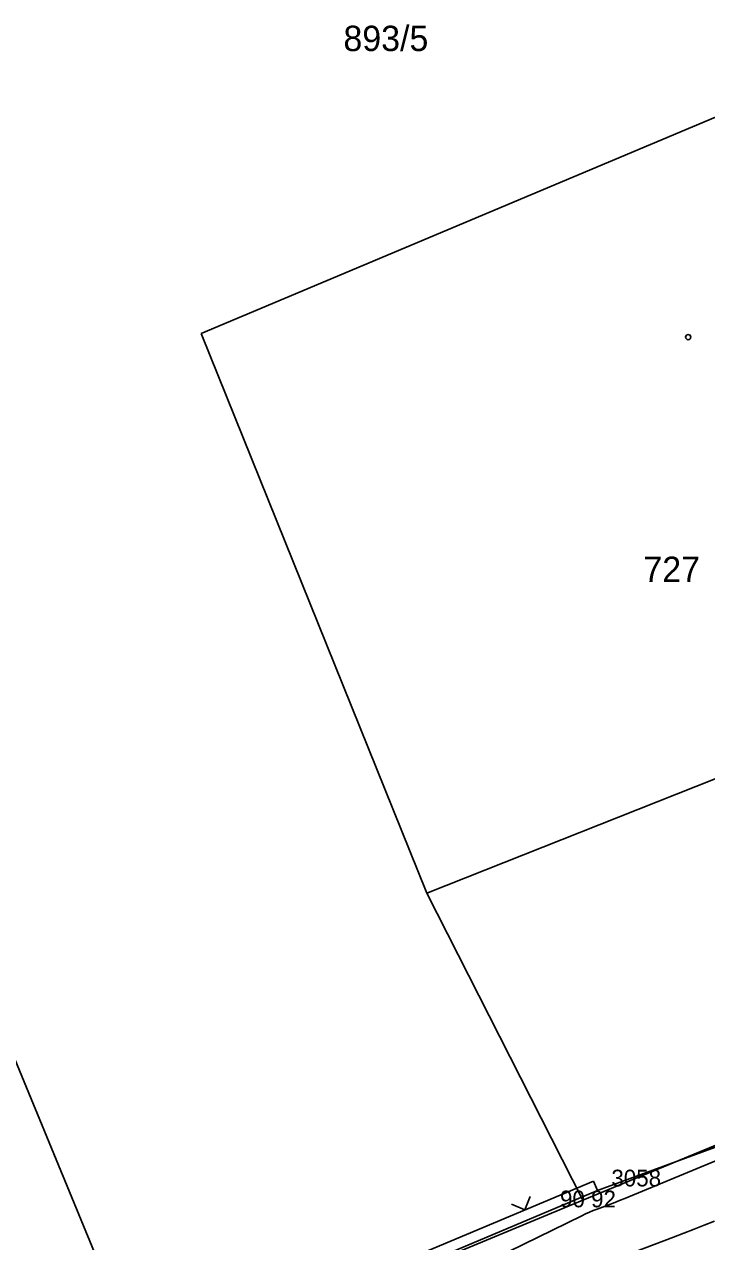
# Model space of a CAD drawing. Extents: x -711081 to -709338, y -1025122 to -1024092.
# Drawn here: x -710123.92 to -710112.49, y -1024654.53 to -1024634.15 of the extents above; entities that cross this region are included whole.
import ezdxf

# ---------------------------------------------------------------- set-up
doc = ezdxf.new("R2010")
doc.units = 0
for name, color, linetype in [('Ex_Major Contours', 7, 'Continuous'), ('Ex_Minor Contours', 7, 'Continuous'), ('Z_body', 7, 'Continuous'), ('Z_body_cisla', 7, 'Continuous'), ('Z_body_vysky_redukovane', 7, 'Continuous'), ('Z_katastr_cisla_pozemkova', 7, 'Continuous'), ('Z_katastr_cisla_stavebni', 7, 'Continuous'), ('Z_katastr_hranice', 7, 'Continuous'), ('Z_katastr_vnitrni_kresba', 7, 'Continuous'), ('Z_katastr_znacky_budov', 7, 'Continuous'), ('Z_ploty', 7, 'Continuous'), ('Z_ploty_znacky', 7, 'Continuous'), ('Z_vstupy', 7, 'Continuous')]:
    doc.layers.add(name, color=color, linetype=linetype)

# ---------------------------------------------------------------- blocks, each defined once
blk = doc.blocks.new('POINT_DISPLAY')
blk.add_line((0, 0), (0, 0))
blk = doc.blocks.new('Z212')
for p, q in [((-0.17, 0.17), (0, 0)), ((0, 0), (0.17, 0.17))]:
    blk.add_line(p, q)

msp = doc.modelspace()

# ---------------------------------------------------------------- linework, layer by layer
at = {"layer": 'Ex_Major Contours'}
msp.add_lwpolyline([(-710111.739, -1024652.93), (-710113.797, -1024653.783), (-710113.862, -1024653.81), (-710113.928, -1024653.837), (-710113.994, -1024653.863), (-710114.061, -1024653.888), (-710114.326, -1024653.989), (-710114.392, -1024654.015), (-710114.458, -1024654.042), (-710114.522, -1024654.071), (-710114.587, -1024654.101), (-710120.459, -1024656.971)], dxfattribs=at)
at = {"layer": 'Ex_Minor Contours'}
msp.add_lwpolyline([(-710112.363, -1024654.19), (-710112.533, -1024654.26), (-710112.704, -1024654.328), (-710112.875, -1024654.395), (-710113.047, -1024654.461), (-710114.346, -1024654.953)], dxfattribs=at)
at = {"layer": 'Z_katastr_hranice'}
for p, q in [((-710109.96, -1024634.7), (-710120.96, -1024639.33)), ((-710129.72, -1024637.86), (-710121.86, -1024656.86)), ((-710120.96, -1024639.33), (-710117.18, -1024648.7)), ((-710114.57, -1024653.84), (-710099.27, -1024647.52)), ((-710117.18, -1024648.7), (-710114.57, -1024653.84)), ((-710121.86, -1024656.86), (-710114.57, -1024653.84))]:
    msp.add_line(p, q, dxfattribs=at)
at = {"layer": 'Z_katastr_vnitrni_kresba'}
msp.add_line((-710117.18, -1024648.7), (-710108.24, -1024645.15), dxfattribs=at)
at = {"layer": 'Z_katastr_znacky_budov'}
msp.add_circle((-710112.802, -1024639.39), 0.0437, dxfattribs=at)
at = {"layer": 'Z_ploty'}
for p, q in [((-710114.39, -1024653.52), (-710121.92, -1024656.68)), ((-710114.39, -1024653.52), (-710114.32, -1024653.68)), ((-710114.32, -1024653.68), (-710121.85, -1024656.84))]:
    msp.add_line(p, q, dxfattribs=at)
at = {"layer": 'Z_vstupy'}
msp.add_line((-710114.32, -1024653.68), (-710111.74, -1024652.73), dxfattribs=at)

# ---------------------------------------------------------------- block references
at = {"layer": 'Z_body'}
msp.add_blockref('POINT_DISPLAY', (-710114.32, -1024653.68), dxfattribs=at)
at = {"layer": 'Z_ploty_znacky', "rotation": 22.8}
msp.add_blockref('Z212', (-710115.54, -1024654), dxfattribs=at)

# ---------------------------------------------------------------- texts
at = {"layer": 'Z_body_cisla'}
msp.add_text('3058', height=0.28, dxfattribs=at).set_placement((-710114.09, -1024653.61))
at = {"layer": 'Z_body_vysky_redukovane'}
msp.add_text('90 92', height=0.28, dxfattribs=at).set_placement((-710114.95, -1024653.96))
at = {"layer": 'Z_katastr_cisla_pozemkova'}
msp.add_text('893/5', height=0.425, dxfattribs=at).set_placement((-710118.578, -1024634.6))
at = {"layer": 'Z_katastr_cisla_stavebni'}
msp.add_text('727', height=0.425, dxfattribs=at).set_placement((-710113.553, -1024643.49))

doc.saveas('drawing.dxf')
